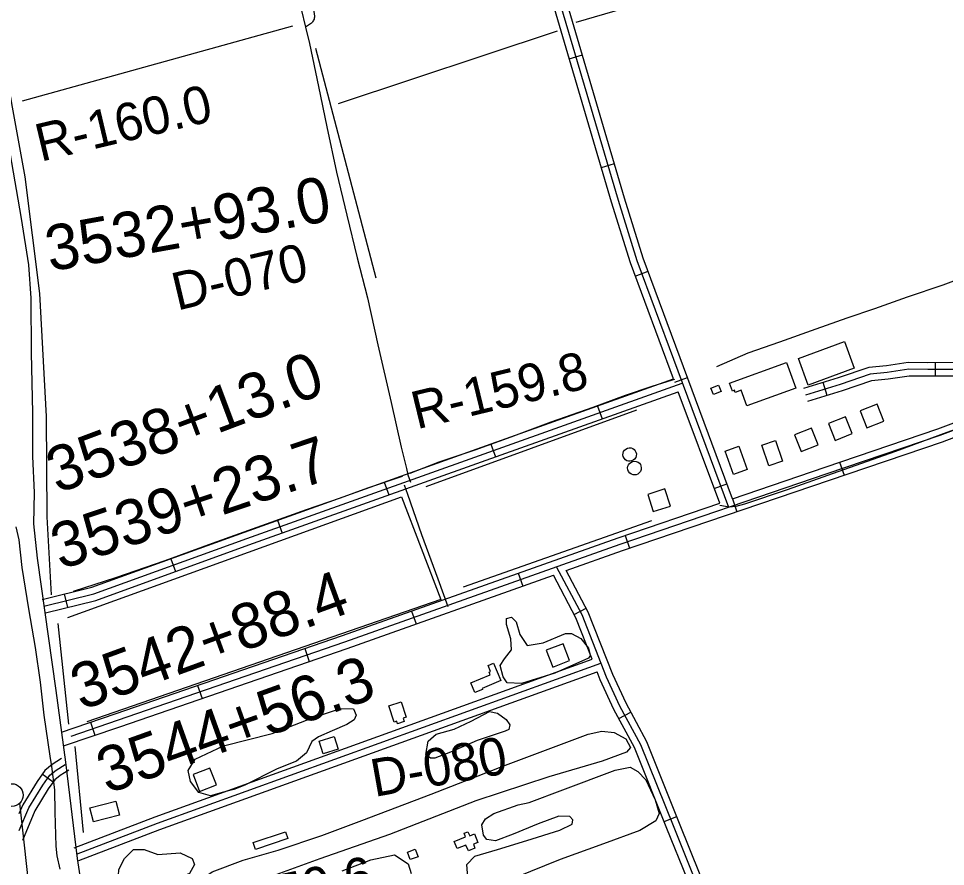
# Model space of a CAD drawing. Extents: x 3419139 to 3457078, y 540382 to 565875.
# Drawn here: x 3439616 to 3441661, y 555924 to 557794 of the extents above; entities that cross this region are included whole.
import ezdxf

# ---------------------------------------------------------------- set-up
doc = ezdxf.new("R2010")
doc.units = 0
for name, color, linetype in [('V-BLDG-OTLN', 7, 'Continuous'), ('V-DTCH-CNTR', 7, 'Continuous'), ('V-LEVE-TOET', 7, 'Continuous'), ('V-RIVR-RANG-IDEN', 7, 'Continuous'), ('V-ROAD-CNTR', 7, 'Continuous'), ('V-SITE-STRC', 7, 'Continuous'), ('V-SITE-VEGE', 7, 'Continuous'), ('V-SURV-IDEN', 7, 'Continuous'), ('V-SURV-LINE', 7, 'Continuous'), ('V-TOPO-SHOR', 7, 'Continuous')]:
    doc.layers.add(name, color=color, linetype=linetype)

msp = doc.modelspace()

# ---------------------------------------------------------------- linework, layer by layer
at = {"layer": 'V-BLDG-OTLN'}
for points in [[(3441337.3, 557044.7), (3441438.7, 557081.7), (3441460.2, 557022.9), (3441358.8, 556985.9)], [(3441185.2, 556989.9), (3441310.8, 557035.6), (3441331.3, 556979.3), (3441223.4, 556940.1), (3441210.9, 556974.5), (3441197.6, 556969.7), (3441195.9, 556974.3), (3441191.4, 556972.7)], [(3441143.8, 556979.1), (3441160.9, 556985.9), (3441166.6, 556971.7), (3441149.5, 556964.9)], [(3441473.4, 556928.7), (3441488.2, 556891.6), (3441525.4, 556906.5), (3441510.5, 556943.6)], [(3441403.3, 556901), (3441418.2, 556863.8), (3441455.3, 556878.7), (3441440.5, 556915.8)], [(3441328.4, 556876), (3441343.3, 556838.9), (3441380.4, 556853.7), (3441365.6, 556890.9)], [(3441272, 556807.8), (3441256.3, 556853.2), (3441286.1, 556863.5), (3441301.8, 556818.1)], [(3441193.8, 556788.6), (3441175.5, 556840.3), (3441205.6, 556850.9), (3441223.9, 556799.2)], [(3441004.3, 556744.7), (3441016.6, 556706.7), (3441054.7, 556718.9), (3441042.4, 556757)], [(3440794.8, 556363.5), (3440832.1, 556377.9), (3440817.7, 556415.2), (3440780.4, 556400.8)], [(3440614.1, 556328.7), (3440656.8, 556346.6), (3440654.4, 556352.3), (3440657.4, 556353.6), (3440651.9, 556366.9), (3440664.1, 556372), (3440680.1, 556333.8), (3440639, 556316.6), (3440639.9, 556314.4), (3440623, 556307.4)], [(3440444.9, 556242.2), (3440433.2, 556278.4), (3440460.6, 556287.2), (3440471.6, 556252.9), (3440464.8, 556250.7), (3440467.2, 556243.3), (3440452.3, 556238.6), (3440450.6, 556244)], [(3440321, 556182.8), (3440287.9, 556172.6), (3440279.2, 556200.5), (3440312.4, 556210.8)], [(3440015.3, 556089.1), (3440052.6, 556103.6), (3440038.2, 556140.9), (3440000.9, 556126.4)], [(3439773.1, 556052.9), (3439830.7, 556067.9), (3439838.8, 556036.9), (3439781.2, 556021.9)], [(3440133.8, 555976.3), (3440205.2, 556000.3), (3440210.2, 555985.5), (3440138.8, 555961.4)], [(3440577.1, 555979.1), (3440602.2, 555989.3), (3440599, 555997), (3440607.7, 556000.5), (3440611.5, 555991.3), (3440622, 555995.6), (3440629.7, 555976.9), (3440619.6, 555972.8), (3440623.1, 555964.4), (3440608.5, 555958.4), (3440603.3, 555971.1), (3440583.6, 555963.1)], [(3440491.5, 555961.7), (3440497.4, 555945.1), (3440479.9, 555939), (3440474.1, 555955.5)]]:
    msp.add_lwpolyline(points, close=True, dxfattribs=at)
at = {"layer": 'V-DTCH-CNTR'}
for points in [[(3440230.1, 557855.8), (3440249.1, 557775.7), (3440257.7, 557739.1), (3440277.8, 557644.5), (3440296.1, 557555.4), (3440317.4, 557455.4), (3440340.2, 557360.8), (3440363, 557266.2), (3440386.1, 557178.3), (3440408.6, 557074.3), (3440438, 556947.6), (3440460.5, 556848.8), (3440471.9, 556802.1), (3440475.2, 556787.6), (3440481.2, 556771.3)], [(3440260.3, 557846.6), (3440268.1, 557805.7), (3440268.6, 557803.6), (3440268.9, 557801.5), (3440269, 557799.4), (3440268.9, 557797.2), (3440268.5, 557795.1), (3440267.9, 557793), (3440267.1, 557791), (3440266.1, 557789.1), (3440264.9, 557787.4), (3440263.5, 557785.7), (3440262, 557784.2), (3440249.1, 557775.7)], [(3441946.7, 556995.6), (3441922.1, 556985.3), (3441873.4, 556960.8), (3441783.1, 556923.9), (3441664.8, 556881.1), (3441551.4, 556839.4), (3441423.7, 556794.4), (3441312.1, 556754.6), (3441217.8, 556723.2), (3441199, 556718.1), (3441183.8, 556716.3), (3441163.6, 556719.9)], [(3440466.9, 556766), (3440473.9, 556745.4), (3440505.2, 556656.3), (3440541.3, 556558.3), (3440563.6, 556497.1)]]:
    msp.add_lwpolyline(points, dxfattribs=at)
at = {"layer": 'V-LEVE-TOET'}
msp.add_lwpolyline([(3439610.2, 556673), (3439616.3, 556644.2), (3439622.9, 556583.4), (3439637.8, 556492.3), (3439652.2, 556406.8), (3439663.2, 556330.3), (3439672, 556257.7), (3439684.7, 556166.9), (3439688.6, 556144.5), (3439694.9, 556093.2), (3439696.2, 556043.9), (3439698.2, 555968.3), (3439700.7, 555947.3), (3439706.8, 555917.8)], dxfattribs=at)
at = {"layer": 'V-ROAD-CNTR'}
for p, q in [((3440831.3, 557705.7), (3440860.1, 557714.2)), ((3440902, 557465.9), (3440930.7, 557474.4)), ((3440977, 557226.4), (3441005.1, 557236.9)), ((3441639.7, 557005.2), (3441639.6, 557035.2)), ((3441064.1, 556992.1), (3441092.2, 557002.5)), ((3441400.1, 556962.8), (3441391.3, 556991.5)), ((3440893.8, 556939.6), (3440903.9, 556911.3)), ((3440658.3, 556855.7), (3440668.4, 556827.4)), ((3441427.9, 556815.5), (3441437.6, 556787.1)), ((3440422.9, 556771.6), (3440433, 556743.3)), ((3441151.1, 556757.7), (3441179.2, 556768.1)), ((3441191.3, 556734.9), (3441200.9, 556706.5)), ((3440187.4, 556687.5), (3440197.5, 556659.3)), ((3440954.6, 556654.2), (3440964.3, 556625.8)), ((3439952.2, 556602.7), (3439962.4, 556574.5)), ((3440718.8, 556570.8), (3440728.8, 556542.5)), ((3439716.7, 556524.6), (3439723.8, 556495.5)), ((3440842.1, 556479.5), (3440868.6, 556493.5)), ((3440483.1, 556487.2), (3440493.2, 556459)), ((3440247.4, 556404.5), (3440257.1, 556376.1)), ((3440011, 556323), (3440020.8, 556294.7)), ((3440940.8, 556249.9), (3440967.2, 556264.2)), ((3439774.6, 556241.8), (3439784.3, 556213.4)), ((3439692.2, 556109.4), (3439668, 556127.1)), ((3441040.8, 556023), (3441068.6, 556034.2))]:
    msp.add_line(p, q, dxfattribs=at)
for points in [[(3440354.2, 559164.2), (3440394.6, 558992.7), (3440396.2, 558888.5), (3440401.6, 558831.9), (3440481.3, 558635.1), (3440504.6, 558590.8), (3440525.4, 558557.6), (3440561.7, 558515.5), (3440584.6, 558487), (3440604.4, 558454.1), (3440624, 558415.4), (3440651.8, 558330.7), (3440773.8, 557953.8), (3440938.8, 557393.9), (3440980.4, 557260.5), (3441182.6, 556716.1)], [(3441061.4, 556999.3), (3440966.1, 557255.7), (3440924.5, 557389.5), (3440759.5, 557949.3), (3440669.8, 558226.4)], [(3441191.6, 556735), (3440994.6, 557265.4), (3440953.2, 557398.2), (3440788.2, 557958.2), (3440704.6, 558216.3)], [(3439525.6, 557885.8), (3439566.5, 557659.5), (3439596.8, 557498.5), (3439621.5, 557353.5), (3439637.7, 557251), (3439643.3, 557177.8), (3439643.7, 557057.1), (3439646.7, 556924.8), (3439646.9, 556828.1), (3439650.5, 556748.5), (3439648.8, 556679.6), (3439656.9, 556604), (3439697.8, 556311.8), (3439719.7, 556153.8), (3439745.3, 555941), (3439774.1, 555755.4)], [(3441911.8, 556995.8), (3441905.7, 557012.8), (3441897.4, 557025.7), (3441883.7, 557037.7), (3441869.2, 557048), (3441852.4, 557053.9), (3441830.9, 557055.5), (3441811.6, 557048.9), (3441783.4, 557042), (3441753.1, 557041), (3441681.1, 557035.3), (3441622.7, 557035.1), (3441579.3, 557035.8), (3441531.1, 557028.4), (3441492, 557024.8), (3441424.3, 557001.6), (3441348, 556978.2)], [(3441903.2, 556975.3), (3441892.1, 557006.1), (3441885.9, 557015.9), (3441874.4, 557025.9), (3441862.2, 557034.5), (3441849.3, 557039.1), (3441832.8, 557040.3), (3441815.8, 557034.5), (3441785.5, 557027), (3441754, 557026.1), (3441681.7, 557020.3), (3441622.6, 557020.1), (3441580.3, 557020.8), (3441533, 557013.5), (3441495.1, 557010), (3441428.9, 556987.3), (3441352.4, 556963.8)], [(3441884.4, 556983.2), (3441878.6, 556999.5), (3441874.4, 557006), (3441865.1, 557014.1), (3441855.2, 557021.1), (3441846.2, 557024.3), (3441834.8, 557025.1), (3441820, 557020.1), (3441787.5, 557012.1), (3441754.8, 557011.1), (3441682.3, 557005.3), (3441622.5, 557005.1), (3441581.4, 557005.8), (3441534.8, 556998.6), (3441498.3, 556995.2), (3441433.5, 556973.1), (3441356.8, 556949.5)], [(3439668.1, 556512.7), (3439777.8, 556539.6), (3440114.3, 556661.4), (3440627.8, 556844.8), (3441061.4, 556999.3)], [(3439671.7, 556498.2), (3439782.1, 556525.2), (3440119.4, 556647.3), (3440632.8, 556830.6), (3441080.7, 556990.3)], [(3439675.2, 556483.6), (3439786.4, 556510.8), (3440124.4, 556633.2), (3440637.8, 556816.5), (3441071.8, 556971.2)], [(3441163.2, 556725.3), (3441071.8, 556971.2)], [(3441191.6, 556735), (3441395.7, 556804.6), (3441644.8, 556889.2), (3441843.7, 556964.4), (3441884.4, 556983.2)], [(3439732.1, 556211.5), (3439834.2, 556246.2), (3440335.9, 556419.1), (3440943.9, 556634.7), (3441400.5, 556790.4), (3441649.9, 556875.1), (3441849.5, 556950.5)], [(3440824.7, 556576.5), (3440948.9, 556620.5), (3441405.4, 556776.2), (3441655, 556860.9), (3441855.2, 556936.7)], [(3439710.5, 556220), (3439829.3, 556260.4), (3440330.9, 556433.3), (3440939, 556648.8), (3441163.2, 556725.3)], [(3441353.1, 555028.4), (3441337.4, 555123.9), (3441256.6, 555355.7), (3441235.8, 555417.3), (3441223, 555471.1), (3441212.1, 555501.6), (3441196, 555535), (3441179.8, 555564.8), (3441170.6, 555582.8), (3441159.5, 555625.4), (3441148.1, 555732.1), (3441137.4, 555802.1), (3441128.6, 555844.2), (3441060.9, 556013.3), (3440989.1, 556192.4), (3440943.1, 556277.2), (3440913.4, 556341.1), (3440859.5, 556478.7), (3440803.3, 556584.8)], [(3441364.9, 555049.3), (3441352, 555127.6), (3441270.8, 555360.6), (3441250.2, 555421.4), (3441237.5, 555475.4), (3441226, 555507.4), (3441209.3, 555541.9), (3441193, 555571.8), (3441184.7, 555588.2), (3441174.3, 555628.1), (3441163, 555734.1), (3441152.1, 555804.8), (3441143, 555848.5), (3441074.8, 556018.8), (3441002.7, 556198.8), (3440956.5, 556283.9), (3440927.2, 556347), (3440873.1, 556485), (3440824.7, 556576.5)], [(3439714.7, 556189.8), (3439839.1, 556232), (3440340.8, 556405), (3440796.1, 556566.3)], [(3440881.5, 556381.3), (3440845.8, 556472.4), (3440796.1, 556566.3)], [(3439738.4, 555965.1), (3439917.1, 556033.4), (3440881.5, 556381.3)], [(3439743.7, 555951.1), (3439922.4, 556019.4), (3440901.1, 556372.5)], [(3439749.1, 555937.1), (3439927.6, 556005.3), (3440892.5, 556353.4)], [(3441091.1, 555897.3), (3441046.9, 556007.7), (3440975.5, 556186), (3440929.6, 556270.4), (3440899.6, 556335.2), (3440892.5, 556353.4)], [(3439710.9, 556161.8), (3439689.8, 556148.5), (3439673.9, 556135.3), (3439656.6, 556111.4), (3439625.2, 556060.1), (3439616.7, 556040.1)], [(3439617.2, 556003.3), (3439638.6, 556053.2), (3439669.1, 556103.1), (3439684.9, 556124.9), (3439698.7, 556136.3), (3439718.9, 556149.1)], [(3439726.9, 556136.4), (3439707.5, 556124.2), (3439696, 556114.6), (3439681.5, 556094.8), (3439651.9, 556046.3), (3439624.2, 555981.4)]]:
    msp.add_lwpolyline(points, dxfattribs=at)
at = {"layer": 'V-SITE-STRC'}
for points in [[(3440976.9, 556840.7), (3440978.4, 556837.7), (3440979.3, 556834), (3440979.2, 556830), (3440977.8, 556825.9), (3440975.4, 556822.4), (3440972.3, 556819.8), (3440968.9, 556818.3), (3440965.5, 556817.6), (3440962.1, 556817.8), (3440958.5, 556818.9), (3440955, 556821.1), (3440952.2, 556824.2), (3440950.3, 556828), (3440949.7, 556832.1), (3440950, 556835.8), (3440951.2, 556839), (3440953, 556841.9), (3440955.8, 556844.5), (3440959.4, 556846.4), (3440963.5, 556847.3), (3440967.8, 556847), (3440971.6, 556845.5), (3440974.7, 556843.3)], [(3440988.1, 556810.4), (3440989.5, 556807.3), (3440990.2, 556803.5), (3440989.9, 556799.4), (3440988.3, 556795.3), (3440985.7, 556791.9), (3440982.4, 556789.5), (3440978.8, 556788.1), (3440975.4, 556787.6), (3440972, 556788), (3440968.4, 556789.3), (3440965, 556791.6), (3440962.2, 556795), (3440960.6, 556798.9), (3440960.1, 556803.1), (3440960.7, 556806.8), (3440962, 556810), (3440964.1, 556812.8), (3440967, 556815.3), (3440970.7, 556817.1), (3440975, 556817.8), (3440979.2, 556817.2), (3440983, 556815.6), (3440986, 556813.2)]]:
    msp.add_lwpolyline(points, close=True, dxfattribs=at)
at = {"layer": 'V-SITE-VEGE'}
for points in [[(3440874, 556383.3), (3440799.4, 556350.2), (3440726, 556327.3), (3440693.9, 556329.2), (3440685.5, 556341.9), (3440678.9, 556366.8), (3440688.6, 556381.9), (3440703.8, 556401.9), (3440702.6, 556426.1), (3440692.4, 556457.6), (3440692.5, 556471), (3440704, 556474), (3440714.2, 556463.6), (3440722.1, 556435.2), (3440738.4, 556411.5), (3440773.5, 556416.9), (3440823.2, 556437.9), (3440836, 556437.9), (3440856.5, 556427), (3440873.4, 556405.1), (3440877.6, 556390.6), (3440876.4, 556387.5)], [(3440068.2, 556087.7), (3440039.7, 556079.9), (3440013.7, 556087.3), (3439995, 556111.5), (3439990.2, 556135.8), (3440005.4, 556160.6), (3440067.8, 556190.1), (3440175.7, 556217.1), (3440264.3, 556251.5), (3440326.1, 556272.5), (3440355.2, 556271.2), (3440360.6, 556257.3), (3440356.3, 556247.6), (3440340.6, 556237.3), (3440307.8, 556222.9), (3440277.5, 556209.6), (3440262.9, 556199.4), (3440251.4, 556174.5), (3440228.9, 556155.8), (3440186.4, 556139), (3440115.5, 556102.8), (3440091.2, 556093.7)], [(3440690.1, 556222.6), (3440628.2, 556201.5), (3440568.8, 556176.2), (3440534.2, 556162.4), (3440525.1, 556162.4), (3440514.9, 556170.9), (3440519.8, 556200), (3440537.4, 556215.7), (3440577.4, 556226.5), (3440614.4, 556244.6), (3440655, 556265.7), (3440672.6, 556262), (3440691.9, 556248), (3440700.4, 556235.9), (3440697.9, 556226.2)], [(3440873, 556215.5), (3440903.3, 556222.1), (3440930.6, 556219), (3440956, 556205.6), (3440966.2, 556186.2), (3440957.7, 556175.9), (3440903.8, 556156.1), (3440786.1, 556121.2), (3440624.9, 556068.3), (3440434.5, 555994.2), (3440281.1, 555940.6), (3440142.9, 555890.7), (3440076.8, 555867.2), (3440035.6, 555868.5), (3440020.5, 555877), (3440017.5, 555889.2), (3440024.7, 555899.4), (3440043, 555912.1), (3440111.5, 555937.4), (3440188.5, 555959.6), (3440285.5, 555992.1), (3440373.4, 556025.2), (3440526.8, 556083), (3440690.5, 556147.5)], [(3439884.8, 555873.7), (3439853.3, 555885.9), (3439836.4, 555903.5), (3439837, 555917.4), (3439849.8, 555941.6), (3439869.8, 555961), (3439893.4, 555960.9), (3439923.1, 555950), (3439972.8, 555953.5), (3439998.8, 555941.3), (3440004.2, 555928), (3439993.3, 555908.6), (3439960.5, 555894.1), (3439921.7, 555879.7), (3439901.1, 555873.1)]]:
    msp.add_lwpolyline(points, close=True, dxfattribs=at)
for points in [[(3440607.5, 555899.3), (3440605.2, 555927.8), (3440622.8, 555946.5), (3440673.1, 555960.9), (3440737.4, 555980.8), (3440810.1, 556003.6), (3440837.4, 556016.9), (3440839.2, 556026.6), (3440832.6, 556033.9), (3440808.4, 556034.5), (3440762.3, 556017.7), (3440707.1, 555994.8), (3440668.3, 555980.3), (3440649.5, 555983.4), (3440642.3, 555992.5), (3440638.1, 556015.5), (3440646, 556028.8), (3440664.8, 556040.3), (3440718.2, 556059.6), (3440742.4, 556065), (3440817, 556092.7), (3440932.8, 556136), (3440965.5, 556142.6), (3440982.5, 556133.5), (3441000, 556114.6), (3441021.1, 556071), (3441029.5, 556040.7), (3441022.2, 556024.3), (3440987, 556003.2), (3440907, 555973.7), (3440811.2, 555939.4), (3440711.1, 555898.4)], [(3440330.1, 555914.5), (3440393.2, 555938.6), (3440445.9, 555949.3), (3440475.5, 555929.9), (3440482.1, 555908.1)]]:
    msp.add_lwpolyline(points, dxfattribs=at)
at = {"layer": 'V-SURV-LINE'}
msp.add_lwpolyline([(3439617.9, 556063.1), (3439718.4, 555153.6)], dxfattribs=at)
msp.add_circle((3439600.8, 556081.3), 25, dxfattribs=at)
at = {"layer": 'V-TOPO-SHOR'}
for p, q in [((3441645.4, 558019.8), (3440845.6, 557785.6)), ((3439624.9, 557612.9), (3440221.4, 557778.4)), ((3440321.6, 557606.9), (3440805, 557767.4)), ((3440271.3, 557728.8), (3440404.7, 557222.7)), ((3440515.3, 556761.7), (3440980.6, 556931.2)), ((3440597.7, 556540.4), (3441013.3, 556687)), ((3439702.3, 556459.6), (3439725.9, 556238)), ((3439739.7, 556188.3), (3439758.6, 555998.4))]:
    msp.add_line(p, q, dxfattribs=at)
for points in [[(3439688.5, 556522.9), (3439678.7, 556694.8), (3439677.7, 556916.4), (3439663, 557187.8), (3439630.2, 557445.5), (3439602.3, 557599.2), (3439551.3, 557893.1)], [(3441156.6, 557026.5), (3441226.1, 557056.9), (3441295.6, 557081.2), (3441375.8, 557109.5), (3441444.2, 557134), (3441505.7, 557154.8), (3441577.9, 557180.8), (3441656.6, 557207.2), (3441727, 557233.4), (3441782.1, 557251.3), (3441821.7, 557260.4)], [(3440480.3, 556791.7), (3440543.9, 556816.4), (3440623.9, 556842.7), (3440703.1, 556871.7), (3440791, 556904.7), (3440884.2, 556937.2), (3440955, 556963.5), (3441014.3, 556983.7), (3441058.9, 556997), (3441063.9, 556998.5)], [(3439737.4, 556531.1), (3439830.5, 556561.3), (3439939.3, 556599), (3440043.9, 556637), (3440153.1, 556676), (3440251.6, 556711.6), (3440326.1, 556736.8), (3440386.5, 556758.9), (3440463.3, 556785.1)], [(3439724.9, 556473.3), (3440461.1, 556738.9), (3440548.1, 556513.1), (3439766.6, 556242.7)]]:
    msp.add_lwpolyline(points, dxfattribs=at)

# ---------------------------------------------------------------- texts
at = {"layer": 'V-RIVR-RANG-IDEN'}
for s, rotation, p in [('R-160.0', 13.3641, (3439664.5, 557478.2)), ('D-070', 13.2923, (3439965.9, 557149.9)), ('R-159.8', 13.635, (3440494.7, 556887.9)), ('D-080', 10.1093, (3440401.3, 556077)), ('R-159.6', 12.0349, (3440018.4, 555784.6))]:
    msp.add_text(s, height=83, rotation=rotation, dxfattribs=at).set_placement(p)
at = {"layer": 'V-SURV-IDEN'}
for s, rotation, p in [('3532+93.0', 10.2913, (3439685.1, 557236.1)), ('3538+13.0', 20.5759, (3439701.7, 556745.8)), ('3539+23.7', 18.6405, (3439708.6, 556577.9)), ('3542+88.4', 20.0427, (3439754.3, 556267.7)), ('3544+56.3', 19.7255, (3439811.4, 556083.3))]:
    msp.add_text(s, height=100, rotation=rotation, dxfattribs=at).set_placement(p)

doc.saveas('drawing.dxf')
